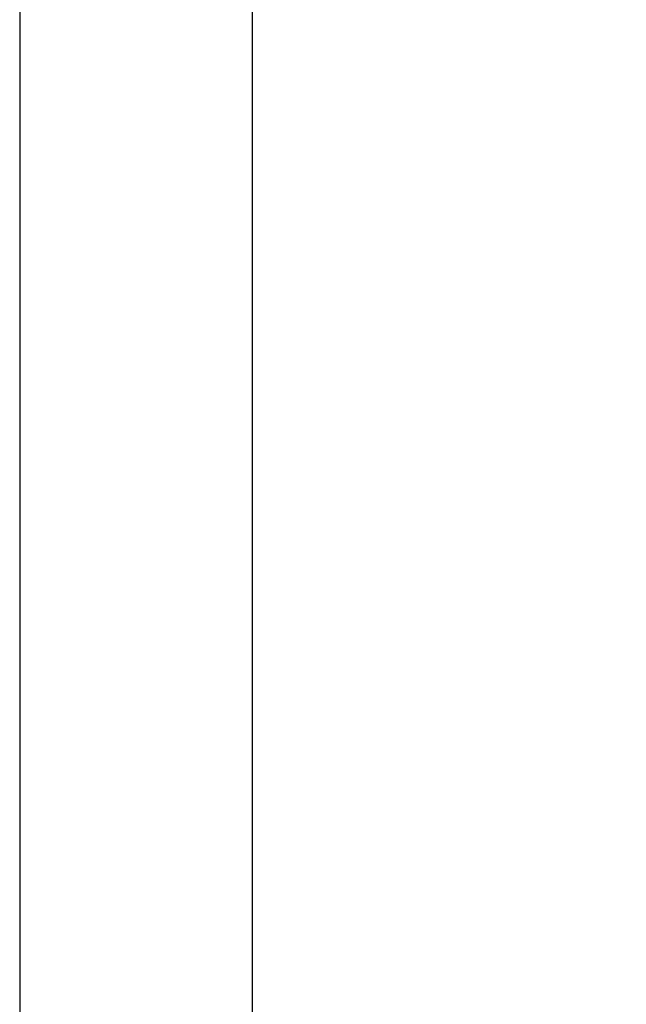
# Model space of a CAD drawing. Header units: millimetres. Extents: x 8 to 778, y 12 to 1829.
# Tile 326 of 335: x 658 to 704, y 1642 to 1717. Entities that reach past the tile are written whole.
import ezdxf

# ---------------------------------------------------------------- set-up
doc = ezdxf.new("R2010")
doc.units = ezdxf.units.MM

msp = doc.modelspace()

# ---------------------------------------------------------------- linework, layer by layer
at = {"color": 7, "linetype": 'Continuous', "lineweight": 30}
for p, q in [((675.525, 1504.897), (675.525, 1797.13)), ((657.725, 1790.016), (657.725, 1505.028))]:
    msp.add_line(p, q, dxfattribs=at)
msp.add_open_spline([(707.206, 1650.375), (707.055, 1649.846), (706.547, 1648.065), (705.714, 1645.022), (704.708, 1641.246), (703.733, 1637.461), (702.789, 1633.667), (701.892, 1629.937), (701.041, 1626.271), (700.233, 1622.67), (699.452, 1619.063), (698.697, 1615.449), (697.969, 1611.828), (697.267, 1608.202), (696.59, 1604.57), (695.94, 1600.933), (695.315, 1597.29), (694.719, 1593.665), (694.152, 1590.057), (693.613, 1586.467), (693.098, 1582.873), (692.594, 1579.179), (692.104, 1575.387), (691.629, 1571.495), (691.182, 1567.6), (690.763, 1563.703), (690.371, 1559.804), (690.014, 1555.977), (689.689, 1552.223), (689.394, 1548.542), (689.123, 1544.86), (688.876, 1541.179), (688.645, 1537.354), (688.431, 1533.388), (688.239, 1529.279), (688.076, 1525.172), (687.941, 1521.066), (687.835, 1516.962), (687.759, 1512.86), (687.711, 1509.056), (687.702, 1506.618), (687.698, 1505.547)], degree=3, knots=[0, 0, 0, 0, 0.011266, 0.037909, 0.064563, 0.091227, 0.1179, 0.144582, 0.169748, 0.19492, 0.2201, 0.245287, 0.270479, 0.295676, 0.320879, 0.346086, 0.371296, 0.39651, 0.421275, 0.446043, 0.470811, 0.49558, 0.522326, 0.549072, 0.575815, 0.602555, 0.62929, 0.65602, 0.681217, 0.706407, 0.731589, 0.756763, 0.781927, 0.81, 0.838058, 0.8661, 0.894125, 0.922131, 0.950117, 0.978081, 1, 1, 1, 1], dxfattribs=at)

doc.saveas('drawing.dxf')
